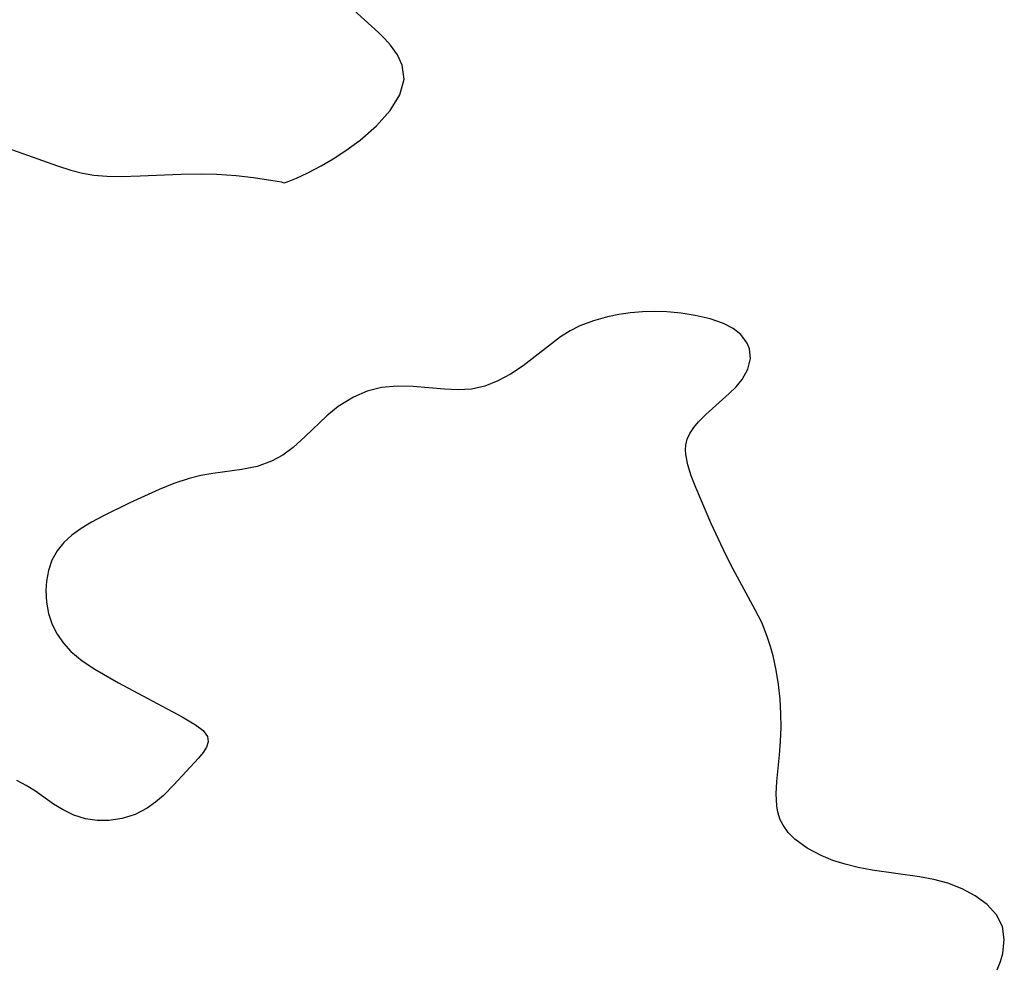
# Model space of a CAD drawing. Header units: metres. Extents: x 1073367 to 1082519, y 1569854 to 1574957.
# Tile 334 of 656: x 1075751 to 1075854, y 1573438 to 1573538. Entities that reach past the tile are written whole.
import ezdxf

# ---------------------------------------------------------------- set-up
doc = ezdxf.new("R2010")
doc.units = ezdxf.units.M
doc.layers.add('CGG_CurvaNivelLidar_v1', color=253, linetype='Continuous', lineweight=30)

msp = doc.modelspace()

# ---------------------------------------------------------------- linework, layer by layer
at = {"layer": 'CGG_CurvaNivelLidar_v1'}
for p, q in [((1075788.5414, 1573536.3938, 67.5), (1075782.6808, 1573541.7515, 67.5)), ((1075789.2049, 1573535.745, 67.5), (1075788.5414, 1573536.3938, 67.5)), ((1075789.8082, 1573535.0819, 67.5), (1075789.2049, 1573535.745, 67.5)), ((1075790.5339, 1573534.0602, 67.5), (1075789.8082, 1573535.0819, 67.5)), ((1075791.0288, 1573532.9673, 67.5), (1075790.5339, 1573534.0602, 67.5)), ((1075791.211, 1573531.515, 67.5), (1075791.0288, 1573532.9673, 67.5)), ((1075790.7555, 1573529.8679, 67.5), (1075791.211, 1573531.515, 67.5)), ((1075789.7602, 1573528.2359, 67.5), (1075790.7555, 1573529.8679, 67.5)), ((1075788.3349, 1573526.6258, 67.5), (1075789.7602, 1573528.2359, 67.5)), ((1075786.6143, 1573525.1147, 67.5), (1075788.3349, 1573526.6258, 67.5)), ((1075748.315, 1573524.742, 67.5), (1075754.8519, 1573522.4053, 67.5)), ((1075785.1066, 1573524.0127, 67.5), (1075786.6143, 1573525.1147, 67.5)), ((1075783.7908, 1573523.1613, 67.5), (1075785.1066, 1573524.0127, 67.5)), ((1075754.8519, 1573522.4053, 67.5), (1075756.2767, 1573521.9689, 67.5)), ((1075781.1211, 1573521.6778, 67.5), (1075782.5133, 1573522.4127, 67.5)), ((1075782.5133, 1573522.4127, 67.5), (1075783.7908, 1573523.1613, 67.5)), ((1075756.2767, 1573521.9689, 67.5), (1075757.4803, 1573521.6659, 67.5)), ((1075757.4803, 1573521.6659, 67.5), (1075758.6903, 1573521.4474, 67.5)), ((1075758.6903, 1573521.4474, 67.5), (1075760.0363, 1573521.3262, 67.5)), ((1075760.0363, 1573521.3262, 67.5), (1075761.5432, 1573521.3018, 67.5)), ((1075761.5432, 1573521.3018, 67.5), (1075763.5232, 1573521.3556, 67.5)), ((1075763.5232, 1573521.3556, 67.5), (1075767.8138, 1573521.5375, 67.5)), ((1075767.8138, 1573521.5375, 67.5), (1075769.9757, 1573521.5689, 67.5)), ((1075769.9757, 1573521.5689, 67.5), (1075771.5714, 1573521.5326, 67.5)), ((1075771.5714, 1573521.5326, 67.5), (1075773.6149, 1573521.3988, 67.5)), ((1075773.6149, 1573521.3988, 67.5), (1075775.4114, 1573521.2078, 67.5)), ((1075775.4114, 1573521.2078, 67.5), (1075777.916, 1573520.8245, 67.5)), ((1075779.9385, 1573521.1261, 67.5), (1075781.1211, 1573521.6778, 67.5)), ((1075777.916, 1573520.8245, 67.5), (1075778.347, 1573520.731, 67.5)), ((1075778.347, 1573520.731, 67.5), (1075778.5, 1573520.6667, 67.5)), ((1075778.5, 1573520.6667, 67.5), (1075778.6214, 1573520.6513, 67.5)), ((1075778.6214, 1573520.6513, 67.5), (1075779.0532, 1573520.7768, 67.5)), ((1075779.0532, 1573520.7768, 67.5), (1075779.9385, 1573521.1261, 67.5)), ((1075813.7456, 1573506.8172, 67.5), (1075812.56, 1573506.5745, 67.5)), ((1075814.9519, 1573506.9939, 67.5), (1075813.7456, 1573506.8172, 67.5)), ((1075816.2304, 1573507.1003, 67.5), (1075814.9519, 1573506.9939, 67.5)), ((1075817.5131, 1573507.13, 67.5), (1075816.2304, 1573507.1003, 67.5)), ((1075818.7886, 1573507.0874, 67.5), (1075817.5131, 1573507.13, 67.5)), ((1075820.2924, 1573506.9459, 67.5), (1075818.7886, 1573507.0874, 67.5)), ((1075821.7468, 1573506.7171, 67.5), (1075820.2924, 1573506.9459, 67.5)), ((1075823.3107, 1573506.3567, 67.5), (1075821.7468, 1573506.7171, 67.5)), ((1075811.0785, 1573506.17, 67.5), (1075809.6655, 1573505.6292, 67.5)), ((1075812.56, 1573506.5745, 67.5), (1075811.0785, 1573506.17, 67.5)), ((1075824.7261, 1573505.8708, 67.5), (1075823.3107, 1573506.3567, 67.5)), ((1075825.7194, 1573505.3638, 67.5), (1075824.7261, 1573505.8708, 67.5)), ((1075808.6234, 1573505.0898, 67.5), (1075807.6334, 1573504.4615, 67.5)), ((1075809.6655, 1573505.6292, 67.5), (1075808.6234, 1573505.0898, 67.5)), ((1075826.5321, 1573504.7375, 67.5), (1075825.7194, 1573505.3638, 67.5)), ((1075827.2086, 1573503.8209, 67.5), (1075826.5321, 1573504.7375, 67.5)), ((1075807.6334, 1573504.4615, 67.5), (1075803.6894, 1573501.4447, 67.5)), ((1075827.4391, 1573503.2204, 67.5), (1075827.2086, 1573503.8209, 67.5)), ((1075827.5374, 1573502.1915, 67.5), (1075827.4391, 1573503.2204, 67.5)), ((1075827.2707, 1573501.0674, 67.5), (1075827.5374, 1573502.1915, 67.5)), ((1075802.3592, 1573500.5535, 67.5), (1075801.0437, 1573499.8469, 67.5)), ((1075803.6894, 1573501.4447, 67.5), (1075802.3592, 1573500.5535, 67.5)), ((1075826.673, 1573499.9839, 67.5), (1075827.2707, 1573501.0674, 67.5)), ((1075801.0437, 1573499.8469, 67.5), (1075799.6854, 1573499.3141, 67.5)), ((1075826.0513, 1573499.2337, 67.5), (1075826.673, 1573499.9839, 67.5)), ((1075787.3362, 1573498.7643, 67.5), (1075785.8954, 1573498.1404, 67.5)), ((1075788.8435, 1573499.1608, 67.5), (1075787.3362, 1573498.7643, 67.5)), ((1075790.498, 1573499.3115, 67.5), (1075788.8435, 1573499.1608, 67.5)), ((1075792.1842, 1573499.2671, 67.5), (1075790.498, 1573499.3115, 67.5)), ((1075795.4585, 1573498.972, 67.5), (1075792.1842, 1573499.2671, 67.5)), ((1075796.8871, 1573498.9029, 67.5), (1075795.4585, 1573498.972, 67.5)), ((1075798.2938, 1573498.9923, 67.5), (1075796.8871, 1573498.9029, 67.5)), ((1075799.6854, 1573499.3141, 67.5), (1075798.2938, 1573498.9923, 67.5)), ((1075822.8489, 1573496.3272, 67.5), (1075825.3243, 1573498.5195, 67.5)), ((1075825.3243, 1573498.5195, 67.5), (1075826.0513, 1573499.2337, 67.5)), ((1075785.8954, 1573498.1404, 67.5), (1075784.3134, 1573497.1595, 67.5)), ((1075784.3134, 1573497.1595, 67.5), (1075783.1012, 1573496.1726, 67.5)), ((1075783.1012, 1573496.1726, 67.5), (1075780.8254, 1573494.0052, 67.5)), ((1075821.5928, 1573494.9572, 67.5), (1075822.089, 1573495.5566, 67.5)), ((1075822.089, 1573495.5566, 67.5), (1075822.8489, 1573496.3272, 67.5)), ((1075820.9188, 1573493.7293, 67.5), (1075821.1886, 1573494.3341, 67.5)), ((1075821.1886, 1573494.3341, 67.5), (1075821.5928, 1573494.9572, 67.5)), ((1075780.8254, 1573494.0052, 67.5), (1075779.5799, 1573492.8775, 67.5)), ((1075820.7724, 1573493.1217, 67.5), (1075820.9188, 1573493.7293, 67.5)), ((1075779.5799, 1573492.8775, 67.5), (1075778.4908, 1573492.0687, 67.5)), ((1075820.735, 1573492.617, 67.5), (1075820.7724, 1573493.1217, 67.5)), ((1075820.7574, 1573492.1373, 67.5), (1075820.735, 1573492.617, 67.5)), ((1075777.3183, 1573491.4166, 67.5), (1075775.807, 1573490.8836, 67.5)), ((1075778.4908, 1573492.0687, 67.5), (1075777.3183, 1573491.4166, 67.5)), ((1075820.964, 1573491.0355, 67.5), (1075820.7574, 1573492.1373, 67.5)), ((1075774.1997, 1573490.5449, 67.5), (1075771.1488, 1573490.1228, 67.5)), ((1075775.807, 1573490.8836, 67.5), (1075774.1997, 1573490.5449, 67.5)), ((1075821.3346, 1573489.8773, 67.5), (1075820.964, 1573491.0355, 67.5)), ((1075768.6601, 1573489.6249, 67.5), (1075767.0819, 1573489.0974, 67.5)), ((1075769.8997, 1573489.9134, 67.5), (1075768.6601, 1573489.6249, 67.5)), ((1075771.1488, 1573490.1228, 67.5), (1075769.8997, 1573489.9134, 67.5)), ((1075821.8135, 1573488.6656, 67.5), (1075821.3346, 1573489.8773, 67.5)), ((1075765.5201, 1573488.4451, 67.5), (1075762.462, 1573487.0505, 67.5)), ((1075767.0819, 1573489.0974, 67.5), (1075765.5201, 1573488.4451, 67.5)), ((1075823.3986, 1573484.9475, 67.5), (1075821.8135, 1573488.6656, 67.5)), ((1075762.462, 1573487.0505, 67.5), (1075759.6863, 1573485.703, 67.5)), ((1075758.4448, 1573485.0269, 67.5), (1075757.3416, 1573484.3564, 67.5)), ((1075759.6863, 1573485.703, 67.5), (1075758.4448, 1573485.0269, 67.5)), ((1075757.3416, 1573484.3564, 67.5), (1075756.3738, 1573483.6555, 67.5)), ((1075824.7049, 1573482.115, 67.5), (1075823.3986, 1573484.9475, 67.5)), ((1075756.3738, 1573483.6555, 67.5), (1075755.5213, 1573482.8795, 67.5)), ((1075754.8169, 1573482.0135, 67.5), (1075754.2803, 1573481.0285, 67.5)), ((1075755.5213, 1573482.8795, 67.5), (1075754.8169, 1573482.0135, 67.5)), ((1075825.501, 1573480.5487, 67.5), (1075824.7049, 1573482.115, 67.5)), ((1075754.2803, 1573481.0285, 67.5), (1075753.9155, 1573479.9605, 67.5)), ((1075753.9155, 1573479.9605, 67.5), (1075753.7074, 1573478.8361, 67.5)), ((1075828.0542, 1573475.8386, 67.5), (1075825.501, 1573480.5487, 67.5)), ((1075753.7074, 1573478.8361, 67.5), (1075753.6466, 1573477.8412, 67.5)), ((1075753.6466, 1573477.8412, 67.5), (1075753.7097, 1573476.643, 67.5)), ((1075753.7097, 1573476.643, 67.5), (1075753.924, 1573475.4566, 67.5)), ((1075828.7545, 1573474.4135, 67.5), (1075828.0542, 1573475.8386, 67.5)), ((1075753.924, 1573475.4566, 67.5), (1075754.303, 1573474.3073, 67.5)), ((1075754.303, 1573474.3073, 67.5), (1075754.8177, 1573473.2888, 67.5)), ((1075829.3445, 1573472.9376, 67.5), (1075828.7545, 1573474.4135, 67.5)), ((1075754.8177, 1573473.2888, 67.5), (1075755.4779, 1573472.3384, 67.5)), ((1075829.6508, 1573471.977, 67.5), (1075829.3445, 1573472.9376, 67.5)), ((1075755.4779, 1573472.3384, 67.5), (1075756.2726, 1573471.4709, 67.5)), ((1075829.9127, 1573470.9999, 67.5), (1075829.6508, 1573471.977, 67.5)), ((1075756.2726, 1573471.4709, 67.5), (1075757.4621, 1573470.4937, 67.5)), ((1075830.241, 1573469.4999, 67.5), (1075829.9127, 1573470.9999, 67.5)), ((1075757.4621, 1573470.4937, 67.5), (1075758.7928, 1573469.6084, 67.5)), ((1075758.7928, 1573469.6084, 67.5), (1075761.2609, 1573468.1592, 67.5)), ((1075830.4906, 1573467.9802, 67.5), (1075830.241, 1573469.4999, 67.5)), ((1075761.2609, 1573468.1592, 67.5), (1075767.9308, 1573464.5904, 67.5)), ((1075830.6583, 1573466.4494, 67.5), (1075830.4906, 1573467.9802, 67.5)), ((1075830.7399, 1573464.9548, 67.5), (1075830.6583, 1573466.4494, 67.5)), ((1075767.9308, 1573464.5904, 67.5), (1075769.3431, 1573463.7787, 67.5)), ((1075830.7511, 1573463.4681, 67.5), (1075830.7399, 1573464.9548, 67.5)), ((1075769.3431, 1573463.7787, 67.5), (1075770.1479, 1573463.1703, 67.5)), ((1075830.7041, 1573462.0256, 67.5), (1075830.7511, 1573463.4681, 67.5)), ((1075770.1479, 1573463.1703, 67.5), (1075770.6046, 1573462.5291, 67.5)), ((1075770.6046, 1573462.5291, 67.5), (1075770.6648, 1573461.9904, 67.5)), ((1075770.5, 1573461.4259, 67.5), (1075770.1559, 1573460.8541, 67.5)), ((1075770.6648, 1573461.9904, 67.5), (1075770.5, 1573461.4259, 67.5)), ((1075830.605, 1573460.6133, 67.5), (1075830.7041, 1573462.0256, 67.5)), ((1075769.645, 1573460.2515, 67.5), (1075767.0775, 1573457.4693, 67.5)), ((1075770.1559, 1573460.8541, 67.5), (1075769.645, 1573460.2515, 67.5)), ((1075830.3191, 1573457.8235, 67.5), (1075830.605, 1573460.6133, 67.5)), ((1075751.5859, 1573457.407, 67.5), (1075750.6129, 1573457.916, 67.5)), ((1075752.5544, 1573456.7867, 67.5), (1075751.5859, 1573457.407, 67.5)), ((1075767.0775, 1573457.4693, 67.5), (1075765.9721, 1573456.3571, 67.5)), ((1075830.2429, 1573456.514, 67.5), (1075830.3191, 1573457.8235, 67.5)), ((1075754.4491, 1573455.4555, 67.5), (1075752.5544, 1573456.7867, 67.5)), ((1075765.9721, 1573456.3571, 67.5), (1075765.155, 1573455.6439, 67.5)), ((1075830.2943, 1573455.2755, 67.5), (1075830.2429, 1573456.514, 67.5)), ((1075755.4483, 1573454.8389, 67.5), (1075754.4491, 1573455.4555, 67.5)), ((1075765.155, 1573455.6439, 67.5), (1075764.2734, 1573455.014, 67.5)), ((1075830.4097, 1573454.5977, 67.5), (1075830.2943, 1573455.2755, 67.5)), ((1075756.5862, 1573454.2953, 67.5), (1075755.4483, 1573454.8389, 67.5)), ((1075757.7854, 1573453.9095, 67.5), (1075756.5862, 1573454.2953, 67.5)), ((1075763.014, 1573454.3703, 67.5), (1075761.6594, 1573453.9333, 67.5)), ((1075764.2734, 1573455.014, 67.5), (1075763.014, 1573454.3703, 67.5)), ((1075830.6724, 1573453.7891, 67.5), (1075830.4097, 1573454.5977, 67.5)), ((1075759.0399, 1573453.7123, 67.5), (1075757.7854, 1573453.9095, 67.5)), ((1075760.2523, 1573453.713, 67.5), (1075759.0399, 1573453.7123, 67.5)), ((1075761.6594, 1573453.9333, 67.5), (1075760.2523, 1573453.713, 67.5)), ((1075830.9601, 1573453.2269, 67.5), (1075830.6724, 1573453.7891, 67.5)), ((1075831.5133, 1573452.4671, 67.5), (1075830.9601, 1573453.2269, 67.5)), ((1075832.2002, 1573451.7765, 67.5), (1075831.5133, 1573452.4671, 67.5)), ((1075833.4744, 1573450.8318, 67.5), (1075832.2002, 1573451.7765, 67.5)), ((1075834.9545, 1573450.0371, 67.5), (1075833.4744, 1573450.8318, 67.5)), ((1075836.1863, 1573449.539, 67.5), (1075834.9545, 1573450.0371, 67.5)), ((1075837.4906, 1573449.1261, 67.5), (1075836.1863, 1573449.539, 67.5)), ((1075838.8495, 1573448.7938, 67.5), (1075837.4906, 1573449.1261, 67.5)), ((1075840.3234, 1573448.5234, 67.5), (1075838.8495, 1573448.7938, 67.5)), ((1075845.2879, 1573447.8279, 67.5), (1075840.3234, 1573448.5234, 67.5)), ((1075846.7903, 1573447.538, 67.5), (1075845.2879, 1573447.8279, 67.5)), ((1075848.2305, 1573447.1513, 67.5), (1075846.7903, 1573447.538, 67.5)), ((1075849.7484, 1573446.5633, 67.5), (1075848.2305, 1573447.1513, 67.5)), ((1075851.1209, 1573445.8238, 67.5), (1075849.7484, 1573446.5633, 67.5)), ((1075852.365, 1573444.8959, 67.5), (1075851.1209, 1573445.8238, 67.5)), ((1075853.341, 1573443.8269, 67.5), (1075852.365, 1573444.8959, 67.5)), ((1075853.9655, 1573442.6189, 67.5), (1075853.341, 1573443.8269, 67.5)), ((1075854.1674, 1573441.2493, 67.5), (1075853.9655, 1573442.6189, 67.5)), ((1075853.9963, 1573439.7821, 67.5), (1075854.1674, 1573441.2493, 67.5)), ((1075853.7612, 1573438.9196, 67.5), (1075853.9963, 1573439.7821, 67.5)), ((1075853.4357, 1573438.0506, 67.5), (1075853.7612, 1573438.9196, 67.5))]:
    msp.add_line(p, q, dxfattribs=at)

doc.saveas('drawing.dxf')
